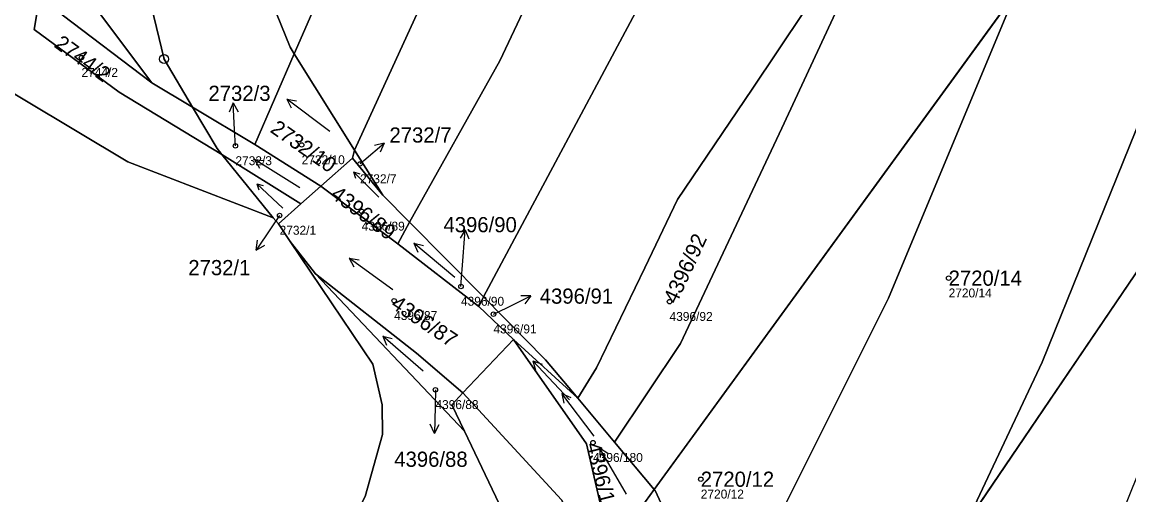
# Model space of a CAD drawing. Extents: x -739214 to -733252, y -1147612 to -1142842.
# Drawn here: x -737587.1 to -737463.1, y -1144729 to -1144676.1 of the extents above; entities that cross this region are included whole.
import ezdxf

# ---------------------------------------------------------------- set-up
doc = ezdxf.new("R2010")
doc.units = 0
for name, color, linetype in [('Definiční body', 7, 'Continuous'), ('Hranice parcel', 7, 'Continuous'), ('Parcelní čísla', 7, 'Continuous'), ('Polygon parcely', 7, 'Continuous'), ('Pop  PČ popisy', 7, 'Continuous'), ('Značky bodu BP', 7, 'Continuous'), ('Značky kultur', 7, 'Continuous')]:
    doc.layers.add(name, color=color, linetype=linetype)

msp = doc.modelspace()

# ---------------------------------------------------------------- linework, layer by layer
at = {"layer": 'Definiční body'}
for centre in [(-737580.5, -1144680.03), (-737563.25, -1144689.92), (-737555.83, -1144689.81), (-737549.29, -1144691.94), (-737558.3, -1144697.71), (-737549.11, -1144697.25), (-737537.98, -1144705.66), (-737483.34, -1144704.73), (-737545.47, -1144707.26), (-737514.61, -1144707.36), (-737534.34, -1144708.76), (-737540.84, -1144717.23), (-737523.18, -1144723.15), (-737511.11, -1144727.25)]:
    msp.add_circle(centre, 0.25, dxfattribs=at)
at = {"layer": 'Hranice parcel'}
for p, q in [((-737475.82, -1144672.72), (-737516.32, -1144728.4)), ((-737561.09, -1144689.76), (-737556.65, -1144679.62)), ((-737556.65, -1144679.62), (-737549.89, -1144690.4)), ((-737568.06, -1144685.58), (-737572.61, -1144682.84)), ((-737561.09, -1144689.76), (-737568.06, -1144685.58)), ((-737553.67, -1144694.43), (-737561.09, -1144689.76)), ((-737549.89, -1144690.4), (-737550.13, -1144691.29)), ((-737549.89, -1144690.4), (-737546.72, -1144695.45)), ((-737564.78, -1144690.88), (-737559.01, -1144697.97)), ((-737555.91, -1144696.42), (-737564.78, -1144690.88)), ((-737550.13, -1144691.29), (-737553.67, -1144694.43)), ((-737546.72, -1144695.45), (-737550.13, -1144691.29)), ((-737553.67, -1144694.43), (-737555.91, -1144696.42)), ((-737545.04, -1144700.9), (-737553.67, -1144694.43)), ((-737543.73, -1144698.47), (-737546.72, -1144695.45)), ((-737555.91, -1144696.42), (-737558.44, -1144698.66)), ((-737559.01, -1144697.97), (-737558.44, -1144698.66)), ((-737558.44, -1144698.66), (-737557.12, -1144700.62)), ((-737545.04, -1144700.9), (-737543.73, -1144698.47)), ((-737535.46, -1144706.84), (-737543.73, -1144698.47)), ((-737481.39, -1144732.2), (-737459.58, -1144700.08)), ((-737557.12, -1144700.62), (-737547.86, -1144714.36)), ((-737557.12, -1144700.62), (-737554.26, -1144704.25)), ((-737535.97, -1144707.9), (-737545.04, -1144700.9)), ((-737554.26, -1144704.25), (-737537.58, -1144721.88)), ((-737535.97, -1144707.9), (-737535.46, -1144706.84)), ((-737532.1, -1144711.6), (-737535.97, -1144707.9)), ((-737532.1, -1144711.6), (-737537.76, -1144717.59)), ((-737532.1, -1144711.6), (-737524.9, -1144718.17)), ((-737522.78, -1144714.79), (-737524.9, -1144718.17)), ((-737537.76, -1144717.59), (-737539, -1144718.9)), ((-737539, -1144718.9), (-737537.58, -1144721.88)), ((-737524.9, -1144718.17), (-737520.77, -1144723.09)), ((-737520.77, -1144723.09), (-737516.32, -1144728.4))]:
    msp.add_line(p, q, dxfattribs=at)
for points in [[(-737543.73, -1144698.47), (-737533.64, -1144680.41), (-737523.36, -1144658.64), (-737509.33, -1144625.43), (-737500.48, -1144602.25), (-737488.81, -1144568.54), (-737481.99, -1144546.46), (-737472.66, -1144514.49), (-737465.22, -1144486.97)], [(-737452.77, -1144487.61), (-737459.66, -1144512.44), (-737466.65, -1144535.64), (-737491.04, -1144607.5), (-737507.48, -1144650.85), (-737517.87, -1144673.95), (-737535.46, -1144706.84)], [(-737477.36, -1144489.25), (-737491.89, -1144541.69), (-737504.74, -1144581.75), (-737522.97, -1144628.95), (-737538.2, -1144664.88), (-737549.89, -1144690.4)], [(-737556.65, -1144679.62), (-737529.76, -1144618.22), (-737519.32, -1144590.99), (-737509.46, -1144560.48), (-737492.36, -1144496.01)], [(-737535.43, -1144584.24), (-737560.22, -1144638.53), (-737563.5, -1144650.83), (-737562.12, -1144666.52), (-737557.13, -1144678.86), (-737556.65, -1144679.62)], [(-737438.21, -1144621.03), (-737453.28, -1144665.74), (-737472.85, -1144714.14), (-737481.39, -1144732.2)], [(-737572.61, -1144682.84), (-737582.67, -1144675.24), (-737579.04, -1144657.08), (-737575.22, -1144650.26)], [(-737564.78, -1144690.88), (-737576.27, -1144683.92), (-737585.79, -1144676.9), (-737582.22, -1144655.83)], [(-737572.61, -1144682.84), (-737579.37, -1144673.86), (-737577.9, -1144663.53), (-737575.25, -1144657.54)], [(-737575.25, -1144657.54), (-737575.28, -1144663.53), (-737571.24, -1144680.19), (-737568.06, -1144685.58)], [(-737487.79, -1144657.32), (-737505.37, -1144683.55), (-737513.71, -1144695.94), (-737517.37, -1144703.59), (-737522.78, -1144714.79)], [(-737520.77, -1144723.09), (-737513.39, -1144712.04), (-737502.01, -1144687.93), (-737487.79, -1144657.32)], [(-737508.27, -1144743.34), (-737490.06, -1144706.99), (-737475.82, -1144672.72)], [(-737592.76, -1144681.3), (-737575.3, -1144691.72), (-737559.01, -1144697.97)], [(-737568.06, -1144685.58), (-737565.31, -1144690.22), (-737564.78, -1144690.88)], [(-737554.26, -1144704.25), (-737542.97, -1144713.13), (-737537.76, -1144717.59)], [(-737524.9, -1144718.17), (-737528.5, -1144713.88), (-737535.46, -1144706.84)], [(-737516.32, -1144728.4), (-737521.2, -1144735.1), (-737523.9, -1144723.3), (-737532.1, -1144711.6)], [(-737547.86, -1144714.36), (-737546.8, -1144718.91), (-737546.76, -1144722.25), (-737548.71, -1144729.18), (-737551.3, -1144734.26), (-737566.67, -1144764.29)], [(-737537.76, -1144717.59), (-737526.72, -1144729.54), (-737521.48, -1144738.62), (-737523.03, -1144753.39), (-737527.76, -1144767.94), (-737534.36, -1144781.39)], [(-737537.58, -1144721.88), (-737533.7, -1144730), (-737533.8, -1144742.6), (-737545.2, -1144766.2), (-737566.67, -1144764.29)], [(-737516.32, -1144728.4), (-737516.23, -1144728.51), (-737512.05, -1144737.55)]]:
    msp.add_lwpolyline(points, dxfattribs=at)
at = {"layer": 'Polygon parcely'}
for points in [[(-737538.2, -1144664.88), (-737549.89, -1144690.4), (-737546.72, -1144695.45), (-737543.73, -1144698.47), (-737533.64, -1144680.41), (-737523.36, -1144658.64), (-737509.33, -1144625.43), (-737500.48, -1144602.25), (-737488.81, -1144568.54), (-737481.99, -1144546.46), (-737472.66, -1144514.49), (-737465.22, -1144486.97), (-737467.88, -1144486.94), (-737477.36, -1144489.25), (-737491.89, -1144541.69), (-737504.74, -1144581.75), (-737522.97, -1144628.95)], [(-737452.77, -1144487.61), (-737465.22, -1144486.97), (-737472.66, -1144514.49), (-737481.99, -1144546.46), (-737488.81, -1144568.54), (-737500.48, -1144602.25), (-737509.33, -1144625.43), (-737523.36, -1144658.64), (-737533.64, -1144680.41), (-737543.73, -1144698.47), (-737535.46, -1144706.84), (-737517.87, -1144673.95), (-737507.48, -1144650.85), (-737491.04, -1144607.5), (-737466.65, -1144535.64), (-737459.66, -1144512.44)], [(-737535.46, -1144706.84), (-737528.5, -1144713.88), (-737524.9, -1144718.17), (-737522.78, -1144714.79), (-737517.37, -1144703.59), (-737513.71, -1144695.94), (-737505.37, -1144683.55), (-737487.79, -1144657.32), (-737469.44, -1144606.6), (-737452.53, -1144552.95), (-737430.84, -1144490.18), (-737452.77, -1144487.61), (-737459.66, -1144512.44), (-737466.65, -1144535.64), (-737491.04, -1144607.5), (-737507.48, -1144650.85), (-737517.87, -1144673.95)], [(-737549.89, -1144690.4), (-737538.2, -1144664.88), (-737522.97, -1144628.95), (-737504.74, -1144581.75), (-737491.89, -1144541.69), (-737477.36, -1144489.25), (-737487.06, -1144492.24), (-737492.36, -1144496.01), (-737509.46, -1144560.48), (-737519.32, -1144590.99), (-737529.76, -1144618.22), (-737556.65, -1144679.62)], [(-737563.5, -1144650.83), (-737562.12, -1144666.52), (-737557.13, -1144678.86), (-737556.65, -1144679.62), (-737529.76, -1144618.22), (-737519.32, -1144590.99), (-737509.46, -1144560.48), (-737492.36, -1144496.01), (-737498.05, -1144498.22), (-737499.8, -1144502.82), (-737526.49, -1144564.03), (-737525.18, -1144568.79), (-737529.88, -1144577.6), (-737535.43, -1144584.24), (-737560.22, -1144638.53)], [(-737571.24, -1144680.19), (-737568.06, -1144685.58), (-737561.09, -1144689.76), (-737556.65, -1144679.62), (-737557.13, -1144678.86), (-737562.12, -1144666.52), (-737563.5, -1144650.83), (-737560.22, -1144638.53), (-737535.43, -1144584.24), (-737547.58, -1144598.79), (-737556.66, -1144621.17), (-737564.96, -1144634.24), (-737575.25, -1144657.54), (-737575.28, -1144663.53)], [(-737453.28, -1144665.74), (-737472.85, -1144714.14), (-737481.39, -1144732.2), (-737459.58, -1144700.08), (-737448.33, -1144671.46), (-737430.04, -1144620.32), (-737425.2, -1144603.15), (-737438.21, -1144621.03)], [(-737520.77, -1144723.09), (-737516.32, -1144728.4), (-737475.82, -1144672.72), (-737459.42, -1144633.09), (-737452.14, -1144608.41), (-737477.29, -1144642.31), (-737487.79, -1144657.32), (-737502.01, -1144687.93), (-737513.39, -1144712.04)], [(-737503.53, -1144773.53), (-737483.9, -1144735.9), (-737481.39, -1144732.2), (-737472.85, -1144714.14), (-737453.28, -1144665.74), (-737438.21, -1144621.03), (-737475.82, -1144672.72), (-737490.06, -1144706.99), (-737508.27, -1144743.34), (-737505.57, -1144745), (-737514.2, -1144765.62)], [(-737582.67, -1144675.24), (-737579.04, -1144657.08), (-737575.22, -1144650.26), (-737575.21, -1144647.17), (-737573.23, -1144641.35), (-737582.22, -1144655.83), (-737585.79, -1144676.9), (-737576.27, -1144683.92), (-737564.78, -1144690.88), (-737565.31, -1144690.22), (-737568.06, -1144685.58), (-737572.61, -1144682.84)], [(-737579.37, -1144673.86), (-737577.9, -1144663.53), (-737575.25, -1144657.54), (-737575.22, -1144650.26), (-737579.04, -1144657.08), (-737582.67, -1144675.24), (-737572.61, -1144682.84)], [(-737564.78, -1144690.88), (-737576.27, -1144683.92), (-737585.79, -1144676.9), (-737582.22, -1144655.83), (-737591.13, -1144664.67), (-737599.23, -1144674.39), (-737601.66, -1144677.31), (-737592.76, -1144681.3), (-737575.3, -1144691.72), (-737559.01, -1144697.97)], [(-737568.06, -1144685.58), (-737571.24, -1144680.19), (-737575.28, -1144663.53), (-737575.25, -1144657.54), (-737577.9, -1144663.53), (-737579.37, -1144673.86), (-737572.61, -1144682.84)], [(-737524.9, -1144718.17), (-737520.77, -1144723.09), (-737513.39, -1144712.04), (-737502.01, -1144687.93), (-737487.79, -1144657.32), (-737505.37, -1144683.55), (-737513.71, -1144695.94), (-737517.37, -1144703.59), (-737522.78, -1144714.79)], [(-737489.65, -1144783.52), (-737485.42, -1144784.78), (-737439.82, -1144670.97), (-737459.58, -1144700.08), (-737481.39, -1144732.2), (-737500.86, -1144775.52)], [(-737512.05, -1144737.55), (-737508.27, -1144743.34), (-737490.06, -1144706.99), (-737475.82, -1144672.72), (-737516.32, -1144728.4), (-737516.23, -1144728.51)], [(-737553.67, -1144694.43), (-737550.13, -1144691.29), (-737549.89, -1144690.4), (-737556.65, -1144679.62), (-737561.09, -1144689.76)], [(-737614.35, -1144760.06), (-737566.67, -1144764.29), (-737551.3, -1144734.26), (-737548.71, -1144729.18), (-737546.76, -1144722.25), (-737546.8, -1144718.91), (-737547.86, -1144714.36), (-737557.12, -1144700.62), (-737558.44, -1144698.66), (-737559.01, -1144697.97), (-737575.3, -1144691.72), (-737592.76, -1144681.3), (-737603.86, -1144713.59), (-737607.8, -1144729.63)], [(-737565.31, -1144690.22), (-737564.78, -1144690.88), (-737555.91, -1144696.42), (-737553.67, -1144694.43), (-737561.09, -1144689.76), (-737568.06, -1144685.58)], [(-737549.89, -1144690.4), (-737550.13, -1144691.29), (-737546.72, -1144695.45)], [(-737555.91, -1144696.42), (-737564.78, -1144690.88), (-737559.01, -1144697.97), (-737558.44, -1144698.66)], [(-737543.73, -1144698.47), (-737546.72, -1144695.45), (-737550.13, -1144691.29), (-737553.67, -1144694.43), (-737545.04, -1144700.9)], [(-737558.44, -1144698.66), (-737557.12, -1144700.62), (-737554.26, -1144704.25), (-737542.97, -1144713.13), (-737537.76, -1144717.59), (-737532.1, -1144711.6), (-737535.97, -1144707.9), (-737545.04, -1144700.9), (-737553.67, -1144694.43), (-737555.91, -1144696.42)], [(-737535.46, -1144706.84), (-737543.73, -1144698.47), (-737545.04, -1144700.9), (-737535.97, -1144707.9)], [(-737551.3, -1144734.26), (-737566.67, -1144764.29), (-737545.2, -1144766.2), (-737533.8, -1144742.6), (-737533.7, -1144730), (-737537.58, -1144721.88), (-737554.26, -1144704.25), (-737557.12, -1144700.62), (-737547.86, -1144714.36), (-737546.8, -1144718.91), (-737546.76, -1144722.25), (-737548.71, -1144729.18)], [(-737554.26, -1144704.25), (-737537.58, -1144721.88), (-737539, -1144718.9), (-737537.76, -1144717.59), (-737542.97, -1144713.13)], [(-737532.1, -1144711.6), (-737524.9, -1144718.17), (-737528.5, -1144713.88), (-737535.46, -1144706.84), (-737535.97, -1144707.9)], [(-737516.32, -1144728.4), (-737521.2, -1144735.1), (-737523.9, -1144723.3), (-737532.1, -1144711.6), (-737537.76, -1144717.59), (-737526.72, -1144729.54), (-737521.48, -1144738.62), (-737523.03, -1144753.39), (-737527.76, -1144767.94), (-737534.36, -1144781.39), (-737523.98, -1144782.92), (-737516.55, -1144766.55), (-737516.42, -1144766.26), (-737514.04, -1144756.04), (-737512.11, -1144747.77), (-737512.05, -1144737.55), (-737516.23, -1144728.51)], [(-737532.1, -1144711.6), (-737523.9, -1144723.3), (-737521.2, -1144735.1), (-737516.32, -1144728.4), (-737520.77, -1144723.09), (-737524.9, -1144718.17)], [(-737566.67, -1144764.29), (-737614.35, -1144760.06), (-737616.5, -1144774.42), (-737612.49, -1144775.55), (-737610.2, -1144776.28), (-737558.14, -1144777.92), (-737534.36, -1144781.39), (-737527.76, -1144767.94), (-737523.03, -1144753.39), (-737521.48, -1144738.62), (-737526.72, -1144729.54), (-737537.76, -1144717.59), (-737539, -1144718.9), (-737537.58, -1144721.88), (-737533.7, -1144730), (-737533.8, -1144742.6), (-737545.2, -1144766.2)]]:
    msp.add_lwpolyline(points, close=True, dxfattribs=at)
at = {"layer": 'Pop  PČ popisy'}
for p, q in [((-737563.52, -1144685.11), (-737563.96, -1144686.14)), ((-737563.36, -1144688.11), (-737563.52, -1144685.11)), ((-737563.52, -1144685.11), (-737562.96, -1144686.09)), ((-737563.25, -1144689.92), (-737563.36, -1144688.11)), ((-737548.86, -1144691.57), (-737546.59, -1144689.6)), ((-737546.59, -1144689.6), (-737547.68, -1144689.88)), ((-737546.59, -1144689.6), (-737547.02, -1144690.64)), ((-737549.29, -1144691.94), (-737548.86, -1144691.57)), ((-737558.3, -1144697.71), (-737559.24, -1144699.09)), ((-737559.24, -1144699.09), (-737560.92, -1144701.58)), ((-737560.92, -1144701.58), (-737560.77, -1144700.47)), ((-737537.51, -1144699.31), (-737538.08, -1144700.27)), ((-737537.72, -1144702.3), (-737537.51, -1144699.31)), ((-737537.51, -1144699.31), (-737537.08, -1144700.34)), ((-737560.92, -1144701.58), (-737559.94, -1144701.03)), ((-737537.98, -1144705.66), (-737537.72, -1144702.3)), ((-737530.15, -1144706.72), (-737531.27, -1144706.71)), ((-737532.85, -1144708.04), (-737530.15, -1144706.72)), ((-737530.15, -1144706.72), (-737530.83, -1144707.61)), ((-737534.34, -1144708.76), (-737532.85, -1144708.04)), ((-737540.84, -1144717.23), (-737540.88, -1144719.11)), ((-737540.88, -1144719.11), (-737540.93, -1144722.11)), ((-737540.93, -1144722.11), (-737541.42, -1144721.1)), ((-737540.93, -1144722.11), (-737540.41, -1144721.12))]:
    msp.add_line(p, q, dxfattribs=at)
at = {"layer": 'Značky bodu BP'}
for radius in [0.5, 0.0303]:
    msp.add_circle((-737571.24, -1144680.19), radius, dxfattribs=at)
at = {"layer": 'Značky kultur'}
for p, q in [((-737552.69, -1144688.29), (-737557.48, -1144684.68)), ((-737557.48, -1144684.68), (-737557.01, -1144685.67)), ((-737557.48, -1144684.68), (-737556.4, -1144684.86)), ((-737556.03, -1144694.63), (-737561.11, -1144691.45)), ((-737561.11, -1144691.45), (-737560.55, -1144692.4)), ((-737561.11, -1144691.45), (-737560.02, -1144691.55)), ((-737547.17, -1144695.67), (-737550.02, -1144692.83)), ((-737550.02, -1144692.83), (-737549.79, -1144693.53)), ((-737550.02, -1144692.83), (-737549.32, -1144693.05)), ((-737557.92, -1144696.89), (-737560.86, -1144694.15)), ((-737560.86, -1144694.15), (-737560.61, -1144694.84)), ((-737560.86, -1144694.15), (-737560.16, -1144694.35)), ((-737538.66, -1144704.67), (-737543.26, -1144700.81)), ((-737543.26, -1144700.81), (-737542.83, -1144701.83)), ((-737543.26, -1144700.81), (-737542.19, -1144701.06)), ((-737545.63, -1144706.03), (-737550.49, -1144702.5)), ((-737550.49, -1144702.5), (-737549.99, -1144703.48)), ((-737550.49, -1144702.5), (-737549.4, -1144702.67)), ((-737542.2, -1144715.15), (-737546.73, -1144711.21)), ((-737546.73, -1144711.21), (-737546.32, -1144712.23)), ((-737546.73, -1144711.21), (-737545.67, -1144711.48)), ((-737525.82, -1144718.37), (-737529.91, -1144713.98)), ((-737529.91, -1144713.98), (-737529.61, -1144715.03)), ((-737529.91, -1144713.98), (-737528.88, -1144714.35)), ((-737523.05, -1144722.43), (-737526.66, -1144717.64)), ((-737526.66, -1144717.64), (-737526.47, -1144718.72)), ((-737526.66, -1144717.64), (-737525.67, -1144718.11)), ((-737519.44, -1144728.93), (-737522.44, -1144723.73)), ((-737522.44, -1144723.73), (-737522.39, -1144724.83)), ((-737522.44, -1144723.73), (-737521.52, -1144724.33))]:
    msp.add_line(p, q, dxfattribs=at)

# ---------------------------------------------------------------- texts
at = {"layer": 'Definiční body'}
for s, p in [('2744/2', (-737580.5, -1144682.19)), ('2732/3', (-737563.25, -1144692.08)), ('2732/10', (-737555.83, -1144691.97)), ('2732/7', (-737549.29, -1144694.1)), ('2732/1', (-737558.3, -1144699.87)), ('4396/89', (-737549.11, -1144699.41)), ('2720/14', (-737483.34, -1144706.89)), ('4396/90', (-737537.98, -1144707.82)), ('4396/87', (-737545.47, -1144709.42)), ('4396/92', (-737514.61, -1144709.52)), ('4396/91', (-737534.34, -1144710.92)), ('4396/88', (-737540.84, -1144719.39)), ('4396/180', (-737523.18, -1144725.31)), ('2720/12', (-737511.11, -1144729.41))]:
    msp.add_text(s, height=1, dxfattribs=at).set_placement(p)
at = {"layer": 'Parcelní čísla'}
for s, rotation, p in [('2744/2', 324, (-737583.67, -1144678.77)), ('2732/10', 325, (-737559.46, -1144688.3)), ('4396/89', 323, (-737552.69, -1144695.62)), ('4396/92', 65, (-737513.84, -1144707.72)), ('4396/87', 326, (-737545.95, -1144707.96)), ('4396/180', 284, (-737524, -1144723.35))]:
    msp.add_text(s, height=1.7, rotation=rotation, dxfattribs=at).set_placement(p)
for s, p in [('2732/3', (-737566.27, -1144684.88)), ('2732/7', (-737545.99, -1144689.55)), ('4396/90', (-737539.94, -1144699.59)), ('2732/1', (-737568.53, -1144704.4)), ('2720/14', (-737483.34, -1144705.58)), ('4396/91', (-737529.15, -1144707.59)), ('4396/88', (-737545.45, -1144725.86)), ('2720/12', (-737511.11, -1144728.1))]:
    msp.add_text(s, height=1.7, dxfattribs=at).set_placement(p)

doc.saveas('drawing.dxf')
